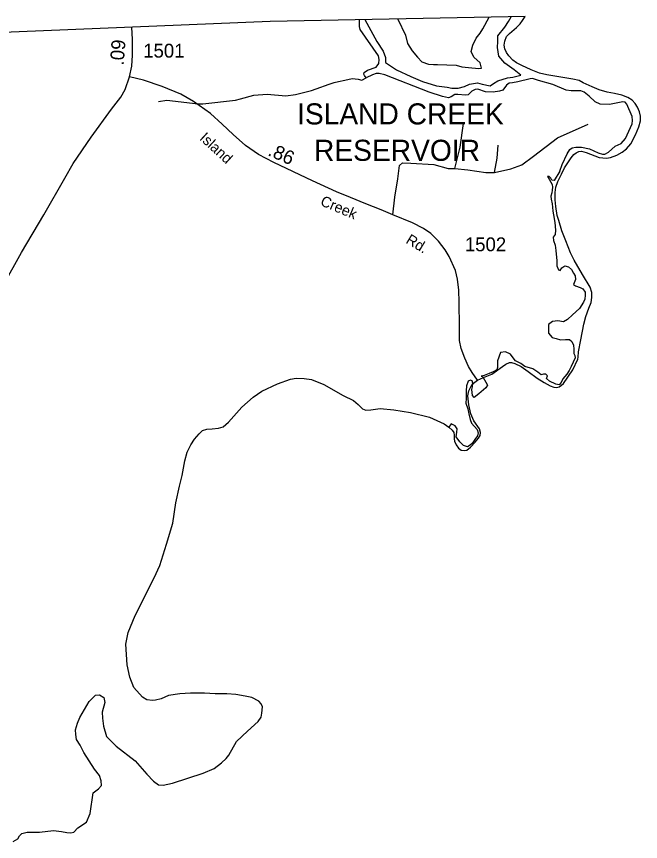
# Model space of a CAD drawing. Extents: x 2056842 to 2160602, y 826753 to 1016856.
# Drawn here: x 2154978 to 2160602, y 1009425 to 1016856 of the extents above; entities that cross this region are included whole.
import ezdxf

# ---------------------------------------------------------------- set-up
doc = ezdxf.new("R2010")
doc.units = 0
for name, color, linetype in [('Exist Boundary Political CountyLine', 7, 'Continuous'), ('Exist Hydrographic Buffer Line', 7, 'Continuous'), ('Exist Hydrographic Lake Shore', 7, 'Continuous'), ('Exist Hydrographic Lake Shore Label', 7, 'Continuous'), ('Exist Hydrographic Misc Water Feature', 7, 'Continuous'), ('Exist Road Non-System Type 51', 7, 'Continuous'), ('Exist Road Secondary Mileage Hundredths English Label', 7, 'Continuous'), ('Exist Road Secondary Type 51 Attributed', 7, 'Continuous'), ('Exist Road Secondary Type 51 Label', 7, 'Continuous'), ('Exist Road Secondary Type 51 Number Label', 7, 'Continuous')]:
    doc.layers.add(name, color=color, linetype=linetype)

msp = doc.modelspace()

# ---------------------------------------------------------------- linework, layer by layer
at = {"layer": 'Exist Boundary Political CountyLine'}
for points in [[(2159562.8, 1016856.2), (2157264.8, 1016811), (2152444.4, 1016614.1), (2146988.3, 1016395.8), (2143704.5, 1016230.3), (2139721.4, 1016218.7), (2130978.8, 1016201.4)], [(2159834.4, 1015271), (2159840.5, 1015317.9), (2159857.1, 1015369.3), (2159888.9, 1015435.9), (2159917.6, 1015493.3), (2159976.5, 1015584.1), (2160002.2, 1015614.4), (2160023.4, 1015629.5), (2160046.1, 1015640.1), (2160071.8, 1015643.1), (2160112.6, 1015632.5), (2160230.5, 1015585.6), (2160295.5, 1015579.6), (2160333.3, 1015587.1), (2160387.7, 1015606.8), (2160436.1, 1015635.5), (2160476.9, 1015664.3), (2160514.7, 1015708.2), (2160558.6, 1015791.4), (2160587.3, 1015860.9), (2160600.9, 1015915.4), (2160602.4, 1015957.7), (2160593.3, 1015997.1), (2160576.7, 1016040.9), (2160554.8, 1016072), (2160526.1, 1016102.2), (2160486.8, 1016127.9), (2160435.4, 1016147.6), (2160368.8, 1016161.2), (2160300.8, 1016174.8), (2160229.8, 1016194.5), (2160167.8, 1016221.7), (2160086.1, 1016259.5), (2160049.9, 1016279.2), (2159992.4, 1016291.3), (2159866.2, 1016313.2), (2159758.8, 1016329.9), (2159692.3, 1016345), (2159616.7, 1016375.3), (2159532.1, 1016414.6), (2159483.7, 1016438.8), (2159450.5, 1016463), (2159415.7, 1016500.8), (2159394.5, 1016532.6), (2159379.4, 1016565.9), (2159374.9, 1016597.6), (2159380.9, 1016635.4), (2159394.5, 1016674.8), (2159421, 1016702.8), (2159486, 1016755.7), (2159516.2, 1016790.5), (2159538.9, 1016819.2), (2159562.8, 1016856.2)], [(2156219.8, 1011799.3), (2156269, 1011912), (2156331, 1012102.6), (2156386.1, 1012292.5), (2156414.9, 1012477), (2156448.1, 1012626.8), (2156471.5, 1012722.8), (2156494.2, 1012854.4), (2156516.9, 1012933.1), (2156548.6, 1012996.6), (2156581.1, 1013050.3), (2156625, 1013097.2), (2156655.2, 1013126), (2156693, 1013139.6), (2156742.9, 1013142.6), (2156797.3, 1013148.7), (2156841.2, 1013160.8), (2156889.5, 1013203.1), (2157009.7, 1013337), (2157111, 1013426.2), (2157189.6, 1013480.7), (2157331.7, 1013548.8), (2157448.9, 1013590.4), (2157498.8, 1013599.4), (2157571.3, 1013594.9), (2157637.9, 1013585.8), (2157746.7, 1013542), (2157921.3, 1013441.4), (2158016.6, 1013396), (2158058.1, 1013360.4), (2158095.9, 1013322.6), (2158126.2, 1013310.5), (2158171.5, 1013313.5), (2158254.7, 1013324.1), (2158379.4, 1013314.3), (2158529, 1013288.6), (2158700.6, 1013247), (2158832.1, 1013188), (2158873.7, 1013157), (2158905.5, 1013131.3), (2158919.1, 1013108.6), (2158923.6, 1013084.4), (2158923.6, 1013051.1), (2158925.1, 1013029.9), (2158941.7, 1012998.1), (2158961.4, 1012969.4), (2158987.1, 1012951.2), (2159012.8, 1012946.7), (2159037, 1012951.2), (2159070.2, 1012978.5), (2159111.8, 1013021.6), (2159142.1, 1013057.9), (2159157.2, 1013082.1), (2159158.7, 1013107.8), (2159151.1, 1013142.6), (2159101.2, 1013215.2), (2159073.3, 1013276.5), (2159053.6, 1013358.2), (2159044.5, 1013439.8), (2159055.1, 1013485.2), (2159085.4, 1013545.7), (2159132.2, 1013580.5), (2159186.7, 1013603.2), (2159263.8, 1013635), (2159359.7, 1013703.8), (2159390, 1013725), (2159420.2, 1013738.6), (2159439.9, 1013740.1), (2159470.1, 1013731), (2159527.6, 1013703.8), (2159591, 1013658.4), (2159671.2, 1013597.9), (2159734.7, 1013558.6), (2159786.8, 1013530.6), (2159820.1, 1013517), (2159845.8, 1013515.5), (2159870, 1013520), (2159891.1, 1013535.1), (2159909.3, 1013550.3), (2159990.9, 1013674.3), (2160037.8, 1013769.6), (2160041.5, 1013788.5), (2160044.6, 1013835.4), (2160065.7, 1013942.8), (2160090.7, 1014084.3), (2160108.8, 1014153.8), (2160137.5, 1014228), (2160157.2, 1014279.4), (2160164.8, 1014324.8), (2160164.8, 1014370.2), (2160149.6, 1014417.1), (2160078.6, 1014533.5), (2160003.8, 1014662.9), (2159972, 1014727.9), (2159928.2, 1014836.8), (2159894.2, 1014926.8), (2159865.4, 1015019.1), (2159851.8, 1015063), (2159839.7, 1015144.7), (2159832.2, 1015203.7), (2159834.4, 1015271)], [(2156219.8, 1011799.3), (2156269, 1011912), (2156331, 1012102.6), (2156386.1, 1012292.5), (2156414.9, 1012477), (2156448.1, 1012626.8), (2156471.5, 1012722.8), (2156494.2, 1012854.4), (2156516.9, 1012933.1), (2156548.6, 1012996.6), (2156581.1, 1013050.3), (2156625, 1013097.2), (2156655.2, 1013126), (2156693, 1013139.6), (2156742.9, 1013142.6), (2156797.3, 1013148.7), (2156841.2, 1013160.8), (2156889.5, 1013203.1), (2157009.7, 1013337), (2157111, 1013426.2), (2157189.6, 1013480.7), (2157331.7, 1013548.8), (2157448.9, 1013590.4), (2157498.8, 1013599.4), (2157571.3, 1013594.9), (2157637.9, 1013585.8), (2157746.7, 1013542), (2157921.3, 1013441.4), (2158016.6, 1013396), (2158058.1, 1013360.4), (2158095.9, 1013322.6), (2158126.2, 1013310.5), (2158171.5, 1013313.5), (2158254.7, 1013324.1), (2158379.4, 1013314.3), (2158529, 1013288.6), (2158700.6, 1013247), (2158832.1, 1013188), (2158873.7, 1013157)], [(2155510.1, 1010432), (2155527.5, 1010490.8), (2155549.5, 1010541.6), (2155632.8, 1010686.3), (2155689.7, 1010743.3), (2155724.8, 1010747.6), (2155764.2, 1010721.3), (2155772.9, 1010677.5), (2155751, 1010589.8), (2155752.7, 1010534.7), (2155763.4, 1010462.7), (2155788.3, 1010370.7), (2155875.9, 1010283), (2156046.7, 1010151.5), (2156151.9, 1010033.1), (2156213.2, 1009967.4), (2156257, 1009936.7), (2156300.8, 1009932.3), (2156384.1, 1009949.8), (2156660, 1010041.9), (2156760.8, 1010081.3), (2156826.5, 1010133.9), (2156868.4, 1010171.6), (2156892.2, 1010204.1), (2156962.3, 1010326.8), (2157058.7, 1010418.9), (2157156.4, 1010506.7), (2157182.1, 1010546), (2157190.1, 1010581.1), (2157194.5, 1010638), (2157183.6, 1010665.5), (2157160.9, 1010689.7), (2157098.1, 1010721.3), (2157039.2, 1010734.4), (2156954.6, 1010748), (2156874.4, 1010754), (2156769.6, 1010756.4), (2156673.2, 1010760.8), (2156546.1, 1010760.8), (2156449.8, 1010756.4), (2156349, 1010738.9), (2156282.6, 1010710.9), (2156231.2, 1010698.8), (2156204, 1010694.3), (2156153.3, 1010702.6), (2156112.5, 1010725.7), (2156034.1, 1010811.4), (2155999.8, 1010904.4), (2155975.1, 1011017.2), (2155963.5, 1011203.5), (2155985.4, 1011308.7), (2156046.7, 1011462.1), (2156219.8, 1011799.3)], [(2154947.7, 1009425.1), (2154989.3, 1009450.1), (2155005.9, 1009475.8), (2155027.1, 1009497), (2155075.4, 1009510.6), (2155184.3, 1009510.6), (2155311.3, 1009524.2), (2155382.3, 1009515.1), (2155432.2, 1009506.1), (2155468.5, 1009503), (2155494.2, 1009509.1), (2155530.5, 1009546.9), (2155609.1, 1009599.8), (2155641.6, 1009677.7), (2155668.1, 1009863.1), (2155717.2, 1009900.1), (2155744.1, 1009929.7), (2155739.8, 1009970.6), (2155726.9, 1010021.1), (2155680.7, 1010077), (2155586.1, 1010226.3), (2155551.7, 1010293), (2155518.9, 1010344.4), (2155513.9, 1010389.5), (2155510.1, 1010432)]]:
    msp.add_lwpolyline(points, dxfattribs=at)
at = {"layer": 'Exist Hydrographic Buffer Line'}
for points in [[(2158118.7, 1016827.8), (2158226.1, 1016630.8), (2158283.7, 1016544.4), (2158303.9, 1016486.7), (2158303.9, 1016440.6), (2158401.8, 1016377.2), (2158531.4, 1016316.7), (2158638, 1016270.5), (2158764.7, 1016233.1), (2158859.8, 1016218.7), (2158903, 1016210), (2158957.7, 1016210), (2159015.3, 1016224.4), (2159061.4, 1016247.5), (2159133.4, 1016259), (2159176.6, 1016247.5), (2159248.6, 1016233.1), (2159277.5, 1016253.3), (2159317.8, 1016276.3), (2159404.2, 1016302.3), (2159450.3, 1016310.9), (2159522.3, 1016328.2), (2159464.7, 1016374.3), (2159378.3, 1016434.8), (2159326.4, 1016498.2), (2159312, 1016576.1), (2159314.9, 1016630.8), (2159314.9, 1016682.7), (2159378.3, 1016760.5), (2159412.8, 1016812.4), (2159436.9, 1016853.7)], [(2158415.9, 1016833.6), (2158485.3, 1016688.5), (2158502.6, 1016613.5), (2158542.9, 1016547.2), (2158591.9, 1016489.6), (2158632.2, 1016446.4), (2158692.7, 1016426.2), (2158735.9, 1016423.3), (2158773.4, 1016423.3), (2158940.4, 1016417.5), (2158992.3, 1016403.1), (2159052.8, 1016397.4), (2159145, 1016388.7), (2159168, 1016391.6), (2159156.5, 1016437.7), (2159098.9, 1016489.6), (2159075.8, 1016541.5), (2159090.2, 1016599.1), (2159121.9, 1016659.6), (2159156.5, 1016705.8), (2159182.4, 1016746.1), (2159237.3, 1016849.8)]]:
    msp.add_lwpolyline(points, dxfattribs=at)
at = {"layer": 'Exist Hydrographic Lake Shore'}
for points in [[(2158128.3, 1016303.7), (2158113.3, 1016323.8), (2158109.5, 1016337.5), (2158112, 1016351.3), (2158140.9, 1016373.9), (2158221.1, 1016400.3), (2158242.4, 1016434.1), (2158247.4, 1016469.3), (2158239.9, 1016501.9), (2158076.9, 1016738.9), (2158068.2, 1016765.3), (2158068.2, 1016826.8)], [(2159874, 1015462.7), (2159896.6, 1015522.9), (2159940.4, 1015618.2), (2159964.2, 1015657.1), (2159985.6, 1015672.1), (2160018.2, 1015678.4), (2160070.8, 1015679.7), (2160143.5, 1015664.6), (2160221.2, 1015628.2), (2160258.8, 1015616.9), (2160281.4, 1015616.9), (2160312.7, 1015633.2), (2160375.4, 1015689.7), (2160428.1, 1015711), (2160468.2, 1015758.7), (2160527.1, 1015890.4), (2160530.9, 1015918), (2160525.9, 1015955.6), (2160479.5, 1016067.2), (2160463.2, 1016084.8), (2160443.1, 1016087.3), (2160321.5, 1016063.5), (2160237.5, 1016067.2), (2160193.7, 1016087.3), (2160141, 1016138.7), (2160095.9, 1016175.1), (2160063.3, 1016186.4), (2160029.4, 1016187.7), (2159978, 1016187.7), (2159931.7, 1016193.9), (2159813.1, 1016242.8), (2159682.7, 1016279.2), (2159627.5, 1016296.8), (2159607.5, 1016294.3), (2159495.9, 1016266.7), (2159448.3, 1016257.9), (2159418.2, 1016256.6), (2159395.4, 1016237.8), (2159362.8, 1016192.7), (2159332.7, 1016182.6), (2159275, 1016173.9), (2159206.1, 1016178.9), (2159137.1, 1016201.5), (2159113.3, 1016198.9), (2159081.6, 1016183.9), (2159047.7, 1016151.3), (2159025.2, 1016147.5), (2158955, 1016155), (2158929.9, 1016153.8), (2158896.1, 1016132.5), (2158872.2, 1016124.9), (2158817.1, 1016136.2), (2158697.7, 1016175.4), (2158297.6, 1016330.7), (2158247.4, 1016343.2), (2158218.6, 1016343.8), (2158187.3, 1016331.3), (2158128.3, 1016303.7)], [(2159874, 1015462.7), (2159825.4, 1015378.8), (2159802.3, 1015383.1), (2159795.1, 1015398.9), (2159779.3, 1015416.2), (2159763.4, 1015414.8), (2159779.3, 1015390.3), (2159795.1, 1015364.3), (2159806.6, 1015344.2), (2159809.5, 1015319.7), (2159805.2, 1015290.8), (2159803.8, 1015267.8), (2159793.7, 1015239), (2159798, 1015211.6), (2159805.2, 1015169.8), (2159809.5, 1015139.5), (2159811, 1015103.5), (2159819.6, 1015070.4), (2159830.4, 1015001.2), (2159836.2, 1014932), (2159833.3, 1014891.7), (2159816, 1014867.2), (2159817.4, 1014839.8), (2159833.3, 1014796.6), (2159839, 1014749), (2159847, 1014655.4), (2159847, 1014609.2), (2159864.2, 1014573.2), (2159877.2, 1014568.9), (2159894.5, 1014591.9), (2159919, 1014610.7), (2159953.5, 1014600.6), (2159979.5, 1014577.5), (2159999.6, 1014545.8), (2160014, 1014521.3), (2160015.5, 1014488.2), (2159998.2, 1014442.1), (2160017.6, 1014430.6), (2160059.4, 1014414.7), (2160082.4, 1014403.2), (2160104, 1014372.9), (2160104, 1014345.5), (2160101.2, 1014310.9), (2160088.2, 1014282.1), (2160053.6, 1014225.9), (2159990.3, 1014168.3), (2159944.2, 1014127.9), (2159909.6, 1014106.3), (2159856.3, 1014113.5), (2159808.8, 1014107.8), (2159774.2, 1014081.8), (2159772.1, 1014002.6), (2159807.4, 1013965.1), (2159841.9, 1013956.5), (2159882.2, 1013943.5), (2159926.9, 1013947.8), (2159961.5, 1013947.8), (2159984.5, 1013927.6), (2159997.5, 1013895.9), (2160000.3, 1013858.5), (2160000.3, 1013821), (2160010.4, 1013803.7), (2160014.7, 1013782.1), (2159994.6, 1013743.2), (2159975.9, 1013702.8), (2159958.6, 1013666.8), (2159937, 1013633.7), (2159902.4, 1013591.9), (2159888, 1013558.7), (2159869.3, 1013537.1), (2159840.5, 1013544.3), (2159781.4, 1013570.3), (2159755.5, 1013596.2), (2159764.1, 1013619.3), (2159748.3, 1013633.7), (2159728.1, 1013633.7), (2159708, 1013629.3), (2159677.7, 1013652.4), (2159631.7, 1013681.2), (2159561.1, 1013704.3), (2159525.1, 1013731.7), (2159476.1, 1013754.7), (2159453.1, 1013782.1), (2159431.5, 1013815.2), (2159385.4, 1013836.8), (2159339.3, 1013829.6), (2159314.1, 1013756.1), (2159312.7, 1013695.6), (2159308.3, 1013674), (2159275.2, 1013655.3), (2159237.8, 1013639.4), (2159193.1, 1013623.6), (2159167.2, 1013616.4), (2159181.6, 1013610.6), (2159221.9, 1013535.7), (2159209, 1013512.6), (2159145.6, 1013456.4), (2159101.7, 1013424.7), (2159087.3, 1013442), (2159082.9, 1013495.3), (2159087.3, 1013519.8)], [(2159087.3, 1013519.8), (2159090.1, 1013553), (2159085.8, 1013573.1), (2159071.4, 1013581.8), (2159049.8, 1013570.3), (2159034, 1013528.5), (2159031.1, 1013483.8), (2159029.7, 1013416.1), (2159028.2, 1013372.8), (2159045.5, 1013322.4), (2159055.6, 1013277.7), (2159065.7, 1013227.3), (2159080.1, 1013194.1), (2159129.8, 1013136.5), (2159139.8, 1013104.8), (2159134.1, 1013080.3), (2159109.6, 1013047.2), (2159096.6, 1013028.4), (2159085.1, 1013011.1), (2159067.8, 1012995.3), (2159041.9, 1012980.9), (2159007.3, 1012992.4), (2158972.8, 1013025.5), (2158941.1, 1013068.8), (2158946.8, 1013113.4), (2158949.7, 1013140.8), (2158932.4, 1013168.2), (2158896.4, 1013186.9), (2158873.7, 1013157)]]:
    msp.add_lwpolyline(points, dxfattribs=at)
at = {"layer": 'Exist Hydrographic Misc Water Feature'}
msp.add_lwpolyline([(2156258.6, 1016091.1), (2156334.3, 1016103.6), (2156616.4, 1016069.3), (2156656.4, 1016069.4), (2156952.3, 1016103.1), (2156996.2, 1016113.4), (2157115.9, 1016148), (2157236.1, 1016156.6), (2157406.1, 1016141.6), (2157494, 1016154.2), (2157637.8, 1016191), (2157677.8, 1016205.2), (2157797.3, 1016247.9), (2157841.3, 1016262.3), (2157881.4, 1016269.8), (2157937.8, 1016283.6), (2158004.2, 1016297.4), (2158058.1, 1016292.4), (2158090.7, 1016283.6), (2158128.3, 1016303.7)], dxfattribs=at)
at = {"layer": 'Exist Road Non-System Type 51'}
for points in [[(2158930.3, 1015487.2), (2158977.9, 1015677.9), (2159007.4, 1015891.3)], [(2159286.4, 1015450.9), (2159433.9, 1015482.6), (2159533.7, 1015519), (2159638, 1015598.4), (2159854.7, 1015763), (2160129.2, 1015887.9)], [(2159286.4, 1015450.9), (2159309.1, 1015580.3), (2159320.5, 1015696.1)], [(2158369, 1015070), (2158389.2, 1015229.5), (2158416.5, 1015393), (2158430.1, 1015513.3), (2158457.3, 1015538.3), (2158532.2, 1015536), (2158738.6, 1015522.4), (2158870.2, 1015486.1), (2158930.3, 1015487.2)], [(2158930.3, 1015487.2), (2159046, 1015473.6), (2159207, 1015450.9), (2159286.4, 1015450.9)]]:
    msp.add_lwpolyline(points, dxfattribs=at)
at = {"layer": 'Exist Road Secondary Type 51 Attributed'}
for points in [[(2155996.8, 1016312.4), (2156018.3, 1016408.9), (2156022.9, 1016506.6), (2156022.9, 1016649.6), (2156016.5, 1016760)], [(2154862, 1014439.9), (2155023.1, 1014730.5), (2155223.8, 1015070), (2155412.1, 1015399.2), (2155488.1, 1015532), (2155651.4, 1015770.4), (2155835.2, 1016022.4), (2155919.7, 1016129.7), (2155956, 1016198.9), (2155996.8, 1016312.4)], [(2159134, 1013581.2), (2159083.6, 1013649.8), (2159053, 1013703.2), (2159017.8, 1013779.2), (2158987.2, 1013864.4), (2158969.6, 1013938.7), (2158969.6, 1014060.2), (2158969, 1014284.4), (2158963.4, 1014390), (2158954.3, 1014491), (2158936.2, 1014567.1), (2158876.6, 1014694.8), (2158841.4, 1014754.9), (2158782.5, 1014833.3), (2158711, 1014901.4), (2158645.2, 1014947.9), (2158547.7, 1014999), (2158369, 1015070), (2158264.7, 1015114.2), (2158127.4, 1015168.7), (2157989.1, 1015226.6), (2157862.6, 1015276), (2157644.8, 1015374.8), (2157296.1, 1015541.1), (2157159.9, 1015613.7), (2157040.9, 1015695.5), (2156929.7, 1015791.9), (2156830.5, 1015885.6), (2156727.2, 1015981), (2156573, 1016089.9), (2156460.1, 1016156.3), (2156292.3, 1016225.6), (2156122.1, 1016283.5), (2155996.8, 1016312.4)]]:
    msp.add_lwpolyline(points, dxfattribs=at)

# ---------------------------------------------------------------- texts
at = {"layer": 'Exist Hydrographic Lake Shore Label'}
for s, p in [('ISLAND CREEK', (2157506.6, 1015883.9)), ('RESERVOIR', (2157659.1, 1015555.9))]:
    msp.add_text(s, height=190, dxfattribs=at).set_placement(p)
at = {"layer": 'Exist Road Secondary Mileage Hundredths English Label'}
for s, rotation, p in [('.09', 85.59434, (2155943.3, 1016411.6)), ('.86', 336.14748, (2157235.3, 1015608.5))]:
    msp.add_text(s, height=125, rotation=rotation, dxfattribs=at).set_placement(p)
at = {"layer": 'Exist Road Secondary Type 51 Label'}
for s, rotation, p in [('Island', 317.45654, (2156621.7, 1015751.7)), ('Creek', 337.15738, (2157709.5, 1015158.8)), ('Rd.', 328.83483, (2158480.1, 1014820.5))]:
    msp.add_text(s, height=95, rotation=rotation, dxfattribs=at).set_placement(p)
at = {"layer": 'Exist Road Secondary Type 51 Number Label'}
for s, p in [('1501', (2156120.3, 1016485.9)), ('1502', (2159019.3, 1014741.5))]:
    msp.add_text(s, height=125, dxfattribs=at).set_placement(p)

doc.saveas('drawing.dxf')
